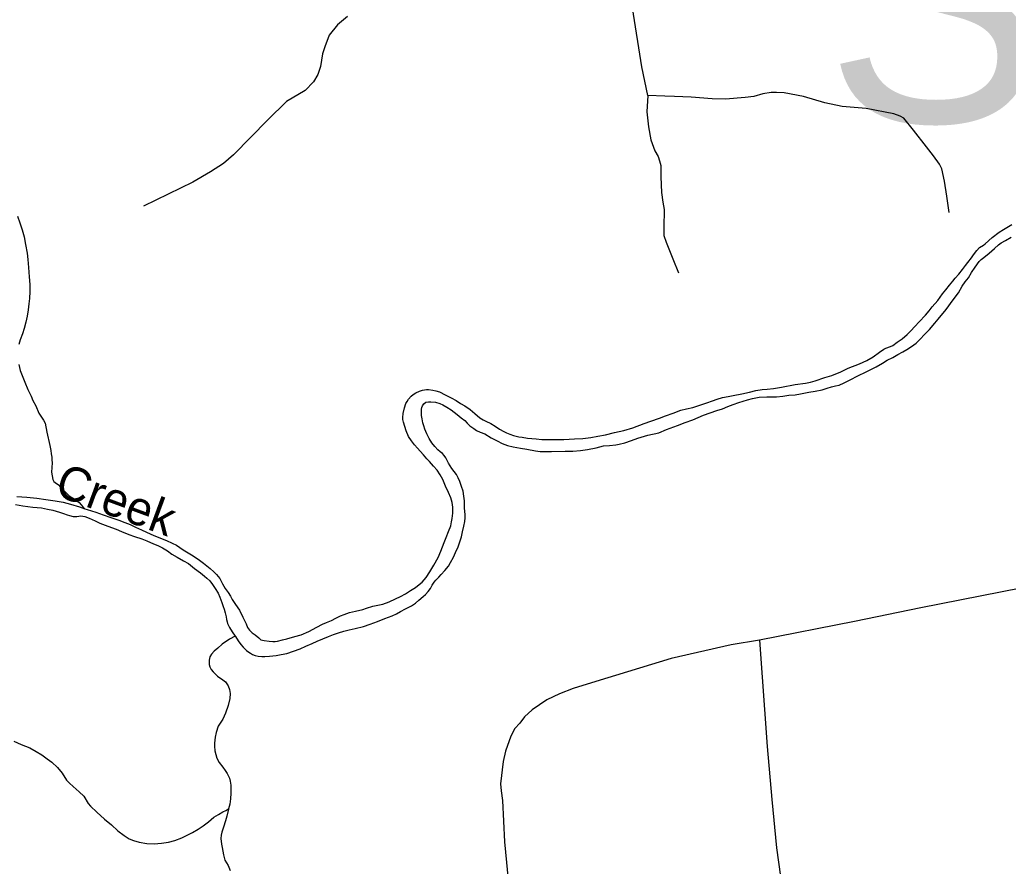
# Model space of a CAD drawing. Extents: x 2220236 to 2384410, y 720751 to 894131.
# Drawn here: x 2336921 to 2341257, y 843547 to 847261 of the extents above; entities that cross this region are included whole.
import ezdxf

# ---------------------------------------------------------------- set-up
doc = ezdxf.new("R2010")
doc.units = 0
for name, color, linetype in [('Exist Hydrographic Creek Double Shore', 7, 'Continuous'), ('Exist Hydrographic Creek Single Shore Label', 7, 'Continuous'), ('Exist Hydrographic Misc Water Feature', 7, 'Continuous'), ('Exist Road Non-System Type 51', 7, 'Continuous'), ('Exist Road Primary Interstate Structure Ovrhead Sign Number Label', 7, 'Continuous')]:
    doc.layers.add(name, color=color, linetype=linetype)

msp = doc.modelspace()

# ---------------------------------------------------------------- linework, layer by layer
at = {"layer": 'Exist Hydrographic Creek Double Shore'}
for points in [[(2340791, 845861.7), (2340812.9, 845880.6), (2340828.7, 845896), (2340846.6, 845914.8), (2340866.1, 845935.3), (2340893.8, 845965), (2340909.8, 845983.7), (2340923.5, 846001.7), (2340947.3, 846029.5), (2340968.8, 846058.3), (2340982.5, 846076.3), (2340998.4, 846096.6), (2341014.1, 846114.3), (2341024, 846127.2), (2341039.7, 846144.9), (2341055.6, 846165.3), (2341069.3, 846183.2), (2341079.3, 846195.8), (2341094.9, 846216.1), (2341104.9, 846229.6), (2341118.5, 846248.3), (2341130.4, 846261.9), (2341148.4, 846272.4), (2341155.4, 846277.7), (2341185.8, 846305.2), (2341216.3, 846328.7), (2341235.5, 846341.7), (2341273.1, 846362.2)], [(2341196.3, 846257.3), (2341214.3, 846273.5), (2341226.1, 846282.2), (2341244.1, 846292.1), (2341269.7, 846307.9)], [(2338763.7, 845577.5), (2338776.4, 845571.5), (2338794.6, 845561.7), (2338812.8, 845550), (2338838.9, 845529.7), (2338857.2, 845514.1), (2338873.5, 845502.6), (2338883.5, 845490.5), (2338895.4, 845478.9), (2338911.7, 845467.1), (2338923.8, 845459.4), (2338939.9, 845451.2), (2338960.2, 845443.8), (2338988.1, 845427.5), (2339014.3, 845413.8), (2339036.4, 845402.6), (2339060.8, 845392.8), (2339084.6, 845387.2), (2339116.7, 845381.3), (2339144.8, 845377.5), (2339182.8, 845369.9), (2339203.6, 845367.4), (2339217.1, 845366.3), (2339252.8, 845367.1), (2339312.9, 845367.9), (2339347, 845368.4), (2339381, 845370.7), (2339411, 845375.2), (2339448.8, 845383.4), (2339480.6, 845391.9), (2339506.8, 845393.9), (2339534.6, 845396.7), (2339550.6, 845399), (2339575.2, 845405.6), (2339604.4, 845415), (2339632.2, 845426), (2339676.3, 845438.6), (2339724.1, 845448.8), (2339758, 845463.3), (2339805.5, 845481.6), (2339839.4, 845494.5), (2339873.4, 845506.4), (2339919.2, 845525.7), (2339949, 845535.8), (2339978.8, 845546.2), (2340002.7, 845554.4), (2340026.6, 845564.5), (2340050.6, 845572.7), (2340074.5, 845581.3), (2340093.6, 845587.6), (2340112.4, 845593.3), (2340134.1, 845600.1), (2340164.1, 845604.6), (2340198.2, 845606.7), (2340240.2, 845606.8), (2340268, 845609.5), (2340294.1, 845613.9), (2340322.2, 845616), (2340346, 845620.3), (2340381.8, 845626.7), (2340409.9, 845631.1), (2340439.8, 845637.9), (2340462.2, 845644.7), (2340481.6, 845650.4), (2340499.5, 845654.4), (2340515.4, 845658.4), (2340537.4, 845667.5), (2340563.4, 845680.7), (2340597.1, 845699.5), (2340632.9, 845715.7), (2340676.6, 845738.8), (2340704.5, 845754.7), (2340725.6, 845767.1), (2340750.1, 845779.6), (2340771.9, 845792), (2340793.7, 845804.3), (2340811.7, 845813.9), (2340832.5, 845827.3), (2340853.5, 845842.9), (2340869.2, 845859), (2340891, 845881.2), (2340910.8, 845901.7), (2340934.3, 845929.9), (2340950, 845947.6), (2340983.7, 845990), (2341015.1, 846032.3), (2341038.8, 846062.8), (2341054.3, 846093), (2341068, 846111.6), (2341082, 846129.6), (2341095.5, 846152.1), (2341111.3, 846175.7), (2341129, 846200.4), (2341137.2, 846209), (2341149, 846218.3), (2341172.8, 846236.7), (2341196.3, 846257.3)], [(2338665.1, 845380.8), (2338652, 845395.7), (2338638.5, 845413.2), (2338626.2, 845433.4), (2338615.7, 845457.6), (2338609.6, 845477), (2338603.3, 845495.5), (2338600.5, 845506.9), (2338600.5, 845516.7), (2338603.1, 845533.2), (2338608.6, 845559.1), (2338614.4, 845577.3), (2338619.3, 845586.4), (2338626.1, 845595.9), (2338638, 845609.5), (2338646.9, 845616.4), (2338657.8, 845624.1), (2338673.8, 845632.3), (2338687.8, 845636.1), (2338704.1, 845638.4), (2338713.6, 845638.8), (2338733.1, 845636.4), (2338746, 845633.6), (2338761.9, 845629.3), (2338786.1, 845615.5), (2338812.3, 845601.8), (2338834.4, 845590.3), (2338854.6, 845578), (2338872.5, 845566.6), (2338896.7, 845551.1), (2338916.9, 845532.9), (2338939.2, 845515.1), (2338953.1, 845505.9), (2338965.5, 845499.8), (2338987.5, 845489.9), (2339005.7, 845478.5), (2339025.7, 845464.5), (2339043.8, 845454.4), (2339055.9, 845448.4), (2339070.9, 845442.4), (2339086.2, 845437.4), (2339110.1, 845430.9), (2339123.9, 845429.1), (2339148.4, 845425.9), (2339186.2, 845422.5), (2339210.3, 845420.2), (2339236.3, 845419), (2339272.1, 845418.8), (2339306.5, 845420.2), (2339354.3, 845422.2), (2339390.3, 845424.3), (2339426.2, 845429), (2339456.3, 845433.5), (2339490.1, 845439.9), (2339530.1, 845450.7), (2339569.8, 845458.9), (2339609.6, 845471), (2339659.4, 845490.4), (2339689.5, 845500.5), (2339727, 845513.6), (2339753.3, 845522.8), (2339786.9, 845535.7), (2339820.8, 845547.9), (2339844.8, 845554.5), (2339872.8, 845560.5), (2339894.5, 845567.3), (2339934.3, 845581.1), (2339958.7, 845588.7), (2339980.3, 845596.1), (2340003, 845603.6), (2340028.1, 845608.9), (2340050.2, 845613.1), (2340088, 845619.6), (2340121.8, 845627.5), (2340149.8, 845634.2), (2340177.8, 845638.7), (2340199.7, 845640.5), (2340226.8, 845644), (2340261.7, 845649.6), (2340321.7, 845660.3), (2340367.4, 845667.1), (2340389.5, 845671.3), (2340409.3, 845677), (2340452, 845691.9), (2340483.2, 845700.4), (2340522.9, 845716.8), (2340554.7, 845732.9), (2340604.5, 845751.3), (2340636.4, 845765.7), (2340664, 845782.6), (2340691.7, 845802.5), (2340710.5, 845815.7), (2340719.5, 845821), (2340740.2, 845827.4), (2340749.9, 845832.7), (2340769.3, 845846), (2340791, 845861.7)], [(2337865.8, 844557.1), (2337866.5, 844555.5), (2337878.7, 844536.3), (2337890.9, 844520.4), (2337901.2, 844508.4), (2337915.3, 844494.2), (2337925.4, 844486.4), (2337932.8, 844481.8), (2337941.9, 844476.5), (2337952.9, 844472.1), (2337966.8, 844469.4), (2337981.7, 844467.3), (2337995.8, 844467.3), (2338015.8, 844468.1), (2338045.5, 844471.6), (2338067.7, 844475.8), (2338091.4, 844481), (2338121.5, 844491.1), (2338151.3, 844501.5), (2338176.1, 844512.4), (2338202.9, 844524), (2338224.8, 844534.1), (2338249.3, 844544.9), (2338274.5, 844554.8), (2338296.5, 844563.3), (2338318.4, 844571.4), (2338341.8, 844578.2), (2338366.2, 844584.2), (2338392.2, 844590.1), (2338428.3, 844598.8), (2338458, 844609.2), (2338490, 844621.1), (2338521.7, 844633.8), (2338553.7, 844646), (2338573, 844655), (2338591.3, 844664.6), (2338613.2, 844676.3), (2338638.9, 844689.5), (2338656.8, 844701.7), (2338670.7, 844713.8), (2338690.7, 844730.4), (2338700.5, 844739.6), (2338712.5, 844752.6), (2338722.1, 844766.1), (2338730, 844780.2), (2338737.7, 844793), (2338745.9, 844802.2), (2338759.4, 844815.2), (2338769.5, 844827.1), (2338785.2, 844844.8), (2338800.8, 844863.5), (2338810.6, 844879.7), (2338822.5, 844903.8), (2338832.1, 844923.9), (2338843.9, 844948.3), (2338851.6, 844970), (2338857.6, 844992.2), (2338863.3, 845013.8), (2338868.5, 845038.6), (2338872.5, 845060.1), (2338874.2, 845075.9), (2338874.2, 845090.7), (2338871.8, 845118.5), (2338871.7, 845136.6), (2338871.5, 845150.3), (2338868.6, 845170.9), (2338865.2, 845192.1), (2338858.7, 845213.8), (2338850.6, 845235.8), (2338844.3, 845252), (2338836.2, 845266.4), (2338815.8, 845291.8), (2338801.7, 845315.9), (2338789.2, 845339), (2338781.9, 845349.5), (2338775, 845357.4), (2338764.9, 845365.2), (2338755, 845373.7), (2338740.6, 845388.9), (2338728.1, 845404.8), (2338716.1, 845424.6), (2338706.1, 845444.9), (2338697.8, 845464.2), (2338693.2, 845479.5), (2338689.4, 845492.4), (2338685.1, 845510.3), (2338683.2, 845524.4), (2338682.2, 845539.7), (2338682.7, 845552.2), (2338684.7, 845560.5), (2338686.7, 845567.8), (2338692.5, 845576.3), (2338702.5, 845582.6), (2338714.2, 845584.7), (2338724.4, 845585.1), (2338744.5, 845582.7), (2338763.7, 845577.5)], [(2337205.8, 845116), (2337215.8, 845112.2), (2337254, 845100.6), (2337286.4, 845088.8), (2337320.3, 845077), (2337354.6, 845065.3), (2337381.6, 845055.9), (2337404.3, 845046), (2337428.7, 845034.9), (2337455.1, 845022.8), (2337477.2, 845012.9), (2337509.3, 844997.8), (2337563.7, 844976.4), (2337588.8, 844964.9), (2337607.9, 844955.2), (2337637.9, 844935.1), (2337674.3, 844913.6), (2337702.6, 844894.1), (2337726.7, 844876.4), (2337740.9, 844864.5), (2337756.2, 844853), (2337771.2, 844838.8), (2337783.5, 844826.8), (2337797.7, 844809.4), (2337809.7, 844786.9), (2337822.1, 844765.4), (2337834.3, 844747.9), (2337844.5, 844731.9), (2337852.3, 844718.1), (2337867, 844695.7), (2337885.1, 844670.2), (2337899.8, 844640.6), (2337914.1, 844610.6), (2337920, 844594.5), (2337928.4, 844582.7), (2337940.4, 844570.7), (2337952.5, 844562.3), (2337968.8, 844548.9), (2337978.7, 844541.1), (2337985.6, 844539.1), (2337992.9, 844537.7), (2338014.3, 844535.3), (2338030.8, 844533.4), (2338041, 844533.1), (2338050.8, 844534.2), (2338072.9, 844540), (2338092.7, 844545.1), (2338126.8, 844555.3), (2338154.7, 844563), (2338188.2, 844577.5), (2338224.2, 844596.4), (2338248, 844608.9), (2338266, 844616.8), (2338287.7, 844625.3), (2338307.6, 844634.9), (2338327.6, 844645.6), (2338343.4, 844652.2), (2338367.4, 844659.7), (2338393.3, 844666.3), (2338425.2, 844674.2), (2338441.1, 844679.1), (2338468.9, 844687.5), (2338513.5, 844696.9), (2338541, 844707.8), (2338568.7, 844720.4), (2338590.6, 844731.2), (2338612.4, 844742.6), (2338635.2, 844756.6), (2338655.9, 844770), (2338672.2, 844782.8), (2338685.8, 844794.2), (2338703.7, 844814.6), (2338719.1, 844838.2), (2338736.9, 844868.5), (2338756.6, 844901.1), (2338768.3, 844928.8), (2338781.8, 844967.1), (2338791.4, 844989.5), (2338801.1, 845015.5), (2338810.9, 845041.2), (2338814.8, 845057.8), (2338817.5, 845072.6), (2338820.2, 845095.7), (2338819.8, 845122), (2338817.3, 845143.2), (2338811.5, 845163.6), (2338801, 845186.8), (2338788.7, 845215.2), (2338776.4, 845243.3), (2338764.7, 845265.1), (2338751.1, 845284.3), (2338735.6, 845302.3), (2338717.4, 845322.3), (2338706.4, 845334), (2338691.2, 845352.4), (2338676.8, 845368.2), (2338665.1, 845380.8)], [(2336907.2, 845170.1), (2336951.3, 845167), (2336995.2, 845161.6), (2337035.5, 845155.7), (2337075.4, 845150.7), (2337111.4, 845145), (2337143.6, 845135.5), (2337181.9, 845123.9), (2337205.8, 845116)], [(2336901.8, 845134.8), (2336933.9, 845128.5), (2336977.7, 845123.1), (2337015.9, 845119.7), (2337041.8, 845114.2), (2337066, 845108.7), (2337094.2, 845100.6), (2337112.2, 845094.8), (2337128.2, 845088.9)], [(2337128.2, 845088.9), (2337138.1, 845085.3), (2337154.4, 845081.1), (2337170.5, 845081.7), (2337188.4, 845084.1), (2337206.2, 845082.2), (2337224.3, 845074.1), (2337250.7, 845062.7), (2337271.7, 845053.1), (2337306.8, 845038.7), (2337343.1, 845025.5), (2337367.1, 845015.9), (2337399.2, 845002.5), (2337423.5, 844994.3), (2337455.4, 844983.4), (2337477.8, 844975.2), (2337507.9, 844961.6), (2337525.9, 844954.2), (2337546, 844944.5), (2337568.2, 844930.6), (2337588.1, 844916.7), (2337610.4, 844902.8), (2337638.6, 844887.5), (2337660.7, 844875.3), (2337686.9, 844854.1), (2337713.3, 844833.8), (2337730.3, 844819.7), (2337741.5, 844810.4), (2337753.8, 844798.7), (2337765.9, 844782.8), (2337778.1, 844765.2), (2337790.5, 844745.1), (2337798.7, 844727.4), (2337806.9, 844704.7), (2337813.2, 844686.9), (2337817.3, 844675.6), (2337821.2, 844659.4), (2337825.5, 844641.5), (2337827.7, 844629.4), (2337829.7, 844619.7), (2337832, 844611.5), (2337840.3, 844594.5), (2337852.5, 844575.3), (2337865.8, 844557.1)]]:
    msp.add_lwpolyline(points, dxfattribs=at)
at = {"layer": 'Exist Hydrographic Misc Water Feature'}
for points in [[(2336910.5, 846398.8), (2336920.8, 846370.3), (2336931.3, 846338.9), (2336939.4, 846308.7), (2336946.1, 846274.5), (2336952.5, 846237), (2336956.6, 846208.7), (2336959, 846174.9), (2336961.7, 846133.4), (2336964.1, 846099), (2336964.3, 846068.5), (2336962.6, 846038.9), (2336960.9, 846015.2), (2336957.5, 845987.8), (2336953.7, 845960.7), (2336947.5, 845934.9), (2336940.4, 845906.7), (2336932.6, 845882.7), (2336922.8, 845856.7), (2336917.1, 845836.1)], [(2336916.1, 845748.1), (2336922.7, 845722.2), (2336930.8, 845700.5), (2336943.2, 845670.5), (2336956.6, 845639.2), (2336970, 845609.2), (2336978.3, 845590.8), (2336990.4, 845567.4), (2337004.9, 845535.1), (2337024.5, 845504.8), (2337031.3, 845491.9), (2337039.8, 845452.2), (2337052.7, 845393.7), (2337056.9, 845370.9), (2337058.8, 845356.2), (2337061, 845342.1), (2337061.8, 845330.7), (2337062.4, 845316.9), (2337061.6, 845296.2), (2337059.8, 845275.8), (2337062.1, 845260.1), (2337066.3, 845243.9), (2337070.3, 845235.9), (2337075.7, 845230.5), (2337090.6, 845220.3), (2337098.5, 845212.4), (2337108.8, 845200.7), (2337124.9, 845183.3), (2337137.5, 845173), (2337149.3, 845165.2), (2337161.4, 845157.5), (2337181.4, 845143.6), (2337189.7, 845133.4), (2337197.6, 845123.9), (2337205.8, 845116)], [(2337865.8, 844557.1), (2337840.7, 844543.6), (2337809.1, 844521), (2337789.5, 844503.8), (2337773.3, 844491), (2337761.7, 844478), (2337754.3, 844465.6), (2337751.9, 844450.7), (2337752.1, 844439.9), (2337752, 844432.7), (2337754.1, 844421.9), (2337760.5, 844410), (2337769.1, 844399.6), (2337788.6, 844380.7), (2337810.9, 844365.2), (2337823.1, 844356.8), (2337835.3, 844339.3), (2337840.9, 844323.1), (2337844.2, 844305.2), (2337841.8, 844283.7), (2337834.2, 844252.9), (2337822.8, 844218.9), (2337811.1, 844192.9), (2337791.4, 844160.9), (2337781.6, 844134.2), (2337777.9, 844112.7), (2337774.1, 844086.3), (2337774.6, 844074.2), (2337776.7, 844052.9), (2337780.7, 844036.7), (2337785, 844020.5), (2337795.2, 844002.8), (2337811.5, 843981.2), (2337821.6, 843966.8), (2337829.7, 843953.4), (2337840.1, 843933.1), (2337843.9, 843920.1), (2337846.5, 843903.2), (2337847, 843867.1), (2337845.1, 843843), (2337841.4, 843819.3), (2337836, 843799.4)], [(2336894, 844096.3), (2336926.2, 844080.5), (2336964.5, 844066.3), (2336992.7, 844051.1), (2337017, 844035.7), (2337041, 844017.9), (2337061.3, 844004), (2337085.5, 843980.4), (2337105.9, 843954.9), (2337126.2, 843924.6), (2337138.9, 843912), (2337154.6, 843896.9), (2337180.8, 843873.3), (2337201, 843853.8), (2337221.3, 843821.8), (2337231, 843810.7), (2337258, 843784.6), (2337292.7, 843754.2), (2337322.6, 843729.1), (2337350.9, 843703), (2337379, 843682.2), (2337400.3, 843667.3), (2337419, 843659.2), (2337443.6, 843652.7), (2337477.6, 843646.8), (2337509.5, 843645.5), (2337541.6, 843647.8), (2337573.5, 843652.4), (2337601.5, 843660.1), (2337631.2, 843671.2), (2337655, 843682.7), (2337678.8, 843695.1), (2337702.8, 843709.2), (2337724.5, 843724.2), (2337748.4, 843742.3), (2337772.2, 843762.3), (2337792.1, 843774.6), (2337812, 843785.2), (2337823.9, 843791.3), (2337836, 843799.4)], [(2337836, 843799.4), (2337835.8, 843797.7), (2337828.2, 843766.9), (2337822.4, 843746.9), (2337814.7, 843718.7), (2337807.1, 843697.1), (2337804.3, 843683.2), (2337803.3, 843669), (2337805.6, 843644.5), (2337807.9, 843629.2), (2337814.1, 843597.3), (2337820.3, 843572.9), (2337834.4, 843550.5), (2337842.8, 843528.8)]]:
    msp.add_lwpolyline(points, dxfattribs=at)
at = {"layer": 'Exist Road Non-System Type 51'}
for points in [[(2339675.1, 846929), (2339650, 847054.8), (2339608.1, 847313), (2339556.1, 847527.7), (2339512.5, 847754.1), (2339504.2, 847876.5), (2339509.2, 847936.9), (2339520.9, 847985.5), (2339539.4, 848039.2), (2339559.5, 848091.2), (2339593, 848138.1), (2339639.9, 848203.5), (2339670.1, 848252.2), (2339691.9, 848290.7), (2339700.3, 848320.9), (2339703.6, 848354.5), (2339701.9, 848399.7), (2339691.9, 848445), (2339658.4, 848547.3), (2339604.7, 848705), (2339564.2, 848836.7)], [(2338357.8, 847276.1), (2338314.2, 847239.3), (2338277.4, 847194), (2338258.9, 847142), (2338248.9, 847111.8), (2338240.5, 847056.5), (2338228.8, 847021.2), (2338208.7, 846989.4), (2338171.8, 846950.8), (2338091.3, 846902.2), (2338009.2, 846821.7), (2337858.4, 846669.1), (2337814.8, 846630.5), (2337757.8, 846593.6), (2337679.1, 846548.3), (2337462.9, 846442.7)], [(2339675.1, 846929), (2339671.8, 846856.9), (2339678.5, 846791.5), (2339688.5, 846734.5), (2339707, 846685.8), (2339720.4, 846660.7), (2339727.1, 846642.2), (2339732.1, 846622.1), (2339732.1, 846571.8), (2339735.4, 846503), (2339742.2, 846461.1), (2339747.2, 846429.2), (2339745.5, 846350.4), (2339745.5, 846315.2), (2339755.6, 846285), (2339785.7, 846212.9), (2339810.9, 846150.9)], [(2340997.4, 846415.8), (2340987.4, 846487.9), (2340977.3, 846553.3), (2340965.6, 846607), (2340955.5, 846627.1), (2340928.7, 846664), (2340898.6, 846704.3), (2340841.6, 846776.4), (2340798, 846830.1), (2340782.9, 846838.4), (2340754.4, 846848.5), (2340633.8, 846872), (2340528.2, 846880.4), (2340452.8, 846897.1), (2340358.9, 846924), (2340273.4, 846940.7), (2340239.9, 846942.4), (2340216.4, 846942.4), (2340179.6, 846935.7), (2340141, 846924), (2340102.5, 846920.6), (2340017, 846912.2), (2339958.4, 846913.9), (2339866.2, 846922.3), (2339792.4, 846924), (2339750.5, 846925.6), (2339675.1, 846929)], [(2341791.6, 842870.7), (2341791.6, 843069.8), (2341789.9, 843438.1), (2341780.3, 843778.5), (2341731.3, 844112.9), (2341696.1, 844334.2), (2341673.5, 844449.9), (2341677, 844554.7), (2341687.9, 844644.8), (2341693.3, 844704.9), (2341692.8, 844730.9), (2341688.5, 844756.9), (2341674.1, 844792.7), (2341659.9, 844806.6), (2341633.8, 844822.3), (2341607.8, 844827.8), (2341589.7, 844825.7), (2341490, 844802.4), (2340873.7, 844681.2), (2340582.6, 844621.6), (2340165.6, 844538.8)], [(2340165.6, 844538.8), (2340041.9, 844519.1), (2339778.7, 844458.1), (2339448, 844358.2), (2339348.4, 844326.9), (2339288.7, 844304.2), (2339233, 844277.5), (2339167.6, 844232.8), (2339134, 844202.5), (2339114.4, 844174.2), (2339092.7, 844151.9), (2339075.1, 844117.8), (2339051.8, 844051.4), (2339040.4, 844007.3), (2339029.6, 843909.3), (2339031.9, 843877.3), (2339038.4, 843835.4), (2339047.3, 843654.6), (2339067.3, 843441.6), (2339165, 843071.5), (2339234.8, 842795.7), (2339307.2, 842514.6)], [(2340165.6, 844538.8), (2340199.2, 844073.1), (2340220, 843839.5), (2340240.6, 843627.8), (2340258, 843502.1), (2340266.9, 843268.3), (2340264.2, 842959.8), (2340286, 842780)]]:
    msp.add_lwpolyline(points, dxfattribs=at)

# ---------------------------------------------------------------- texts
at = {"layer": 'Exist Hydrographic Creek Single Shore Label'}
msp.add_text('Creek', height=150, rotation=339.7278, dxfattribs=at).set_placement((2337067, 845178.2))
at = {"layer": 'Exist Road Primary Interstate Structure Ovrhead Sign Number Label'}
msp.add_text('S304', height=1066.27, dxfattribs=at).set_placement((2340454.7, 846812.3))

doc.saveas('drawing.dxf')
